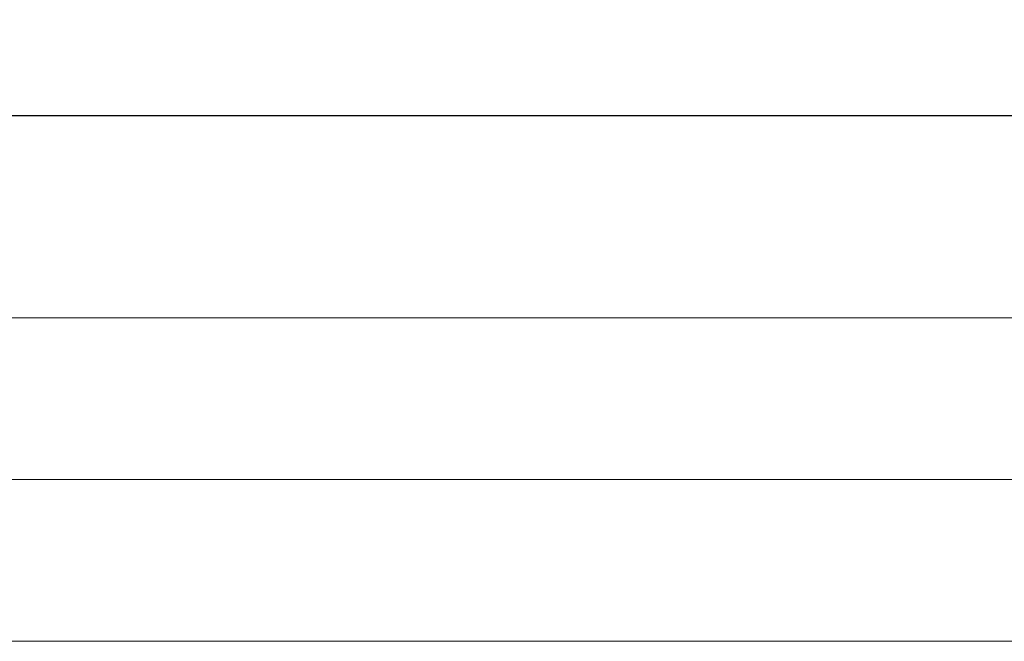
# Model space of a CAD drawing. Extents: x 0 to 59450, y 0 to 42050.
# Tile 298 of 304: x 50959 to 52149, y 35956 to 36707. Entities that reach past the tile are written whole.
import ezdxf

# ---------------------------------------------------------------- set-up
doc = ezdxf.new("R2010")
doc.units = 0
doc.header["$LTSCALE"] = 20
doc.header["$MEASUREMENT"] = 0
doc.layers.get('0').update_dxf_attribs({"linetype": 'CONTINUOUS'})
doc.layers.get('Defpoints').update_dxf_attribs({"linetype": 'CONTINUOUS'})
doc.dimstyles.new('DXF001', dxfattribs={"dimtxt": 3.1, "dimasz": 2, "dimexe": 2, "dimexo": 0.8, "dimgap": 0.09, "dimtad": 1, "dimdsep": 46, "dimtxsty": 'STANDARD', "dimcen": 0.09, "dimazin": 2, "dimtfac": 0.645161, "dimtdec": 4, "dimtmove": 0, "dimatfit": 3, "dimfxl": 1, "dimtvp": 0.66129, "dimtolj": 1, "dimtzin": 0, "dimarcsym": 0})

# ---------------------------------------------------------------- blocks, each defined once
blk = doc.blocks.new('_OPEN')
at = {"color": 0, "linetype": 'ByBlock', "lineweight": -2}
for p, q in [((-1, 0.166667), (0, 0)), ((0, 0), (-1, -0.166667)), ((0, 0), (-1, 0))]:
    blk.add_line(p, q, dxfattribs=at)
blk = doc.blocks.new('*D35')
at = {"color": 0, "linetype": 'Continuous', "lineweight": -2}
for p, q in [((47787, 36152.5), (47787, 36593.7)), ((52828.8, 36152.5), (52828.8, 36593.7)), ((47789, 36591.7), (52826.8, 36591.7))]:
    blk.add_line(p, q, dxfattribs=at)
at = {"layer": 'Defpoints', "color": 0, "linetype": 'Continuous'}
for p in [(52828.8, 36591.7), (47787, 36151.7), (52828.8, 36151.7)]:
    blk.add_point(p, dxfattribs=at)
at = {"color": 0, "linetype": 'Continuous', "lineweight": -2, "xscale": 2, "yscale": 2, "zscale": 2, "rotation": 180}
blk.add_blockref('_OPEN', (47787, 36591.7), dxfattribs=at)
at = {"color": 0, "linetype": 'Continuous', "lineweight": -2, "xscale": 2, "yscale": 2, "zscale": 2}
blk.add_blockref('_OPEN', (52828.8, 36591.7), dxfattribs=at)
at = {"color": 0, "linetype": 'Continuous', "lineweight": 13, "insert": (50481.8, 36641.7), "char_height": 100, "attachment_point": 5}
blk.add_mtext('\\A1;\\A1;5050', dxfattribs=at)

msp = doc.modelspace()

# ---------------------------------------------------------------- linework, layer by layer
at = {"color": 3, "linetype": 'Continuous', "lineweight": 13}
for p, q in [((52743.838, 36347.167), (48173.599, 36347.167)), ((47533.599, 36151.667), (53082.2, 36151.667)), ((48173.599, 35956.167), (52743.832, 35956.167))]:
    msp.add_line(p, q, dxfattribs=at)

# ---------------------------------------------------------------- dimensions: what is measured, and where the dimension line sits
at = {"linetype": 'Continuous', "lineweight": 13}
dim = msp.add_linear_dim(base=(52828.835, 36591.654), p1=(47787.028, 36151.667), p2=(52828.835, 36151.667), text='\\A1;5050', dimstyle='DXF001', override={"dimtxt": 100, "dimasz": 2, "dimblk1": 'OPEN', "dimblk2": 'OPEN', "dimsah": 1}, dxfattribs=at)
dim.commit()
dim.dimension.update_dxf_attribs({"geometry": '*D35', "text_midpoint": (50481.831, 36591.654), "dimtype": 160})

doc.saveas('drawing.dxf')
